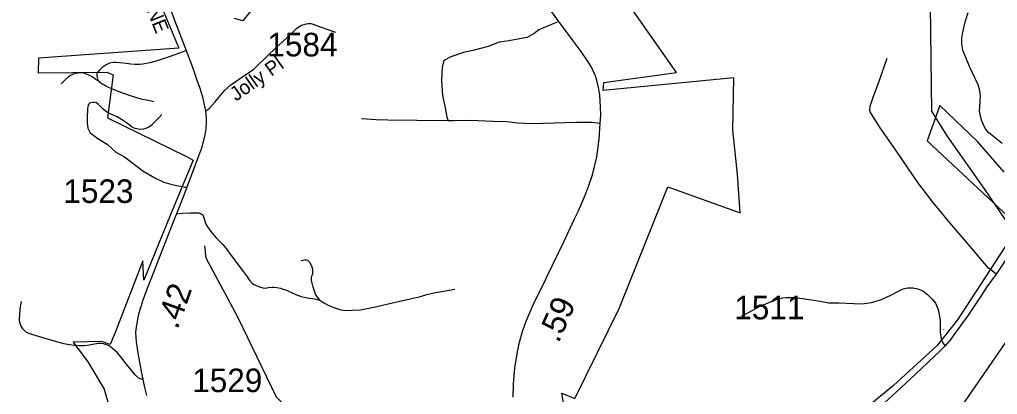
# Model space of a CAD drawing. Extents: x 1159738 to 1321356, y 736314 to 882035.
# Drawn here: x 1248352 to 1253540, y 807085 to 809072 of the extents above; entities that cross this region are included whole.
import ezdxf

# ---------------------------------------------------------------- set-up
doc = ezdxf.new("R2010")
doc.units = 0
for name, color, linetype in [('Exist Boundary Political City Limit New', 7, 'Continuous'), ('Exist Hydrographic Creek Single Shore', 7, 'Continuous'), ('Exist Road Non-System Type 51', 7, 'Continuous'), ('Exist Road Non-System Type 51 Label', 7, 'Continuous'), ('Exist Road Secondary Mileage Hundredths English Label', 7, 'Continuous'), ('Exist Road Secondary Type 51 Attributed', 7, 'Continuous'), ('Exist Road Secondary Type 51 Label', 7, 'Continuous'), ('Exist Road Secondary Type 51 Number Label', 7, 'Continuous'), ('Map Preparation Boundary City Limit Buffer Line', 7, 'Continuous')]:
    doc.layers.add(name, color=color, linetype=linetype)

msp = doc.modelspace()

# ---------------------------------------------------------------- linework, layer by layer
at = {"layer": 'Exist Boundary Political City Limit New'}
msp.add_line((1249197.6, 808919.4), (1248453.1, 808866.2), dxfattribs=at)
for points in [[(1249658.3, 809218.2), (1249537.3, 809065), (1249491.7, 809077.7)], [(1251791.6, 808184.6), (1252175.4, 808048), (1252161.2, 808252.9), (1252136.4, 808484.6), (1252142, 808763.4), (1251448.4, 808695.1), (1251451.2, 808737.8), (1251837.9, 808791.9), (1251553.6, 809195.9)], [(1249091.4, 809176.1), (1249197.6, 808919.4)], [(1248453.1, 808866.2), (1248450.3, 808789.3), (1248814.2, 808792.2), (1248848.3, 808777.9), (1248819, 808550), (1249234.9, 808348.3), (1249272.6, 808326.9)], [(1253575.4, 808262.6), (1253433.9, 808426), (1253234.8, 808615.9), (1253166.6, 808428.1), (1253651.6, 807975.9), (1253327.3, 807479.5), (1253220.7, 807344.3), (1252987.9, 807131.2), (1252791, 806969.6), (1252591.8, 806777.4), (1252491.1, 806710.5), (1251974.8, 806530), (1251359.7, 806340.6), (1251228.9, 807091.8), (1251297.1, 807063.3), (1251533.2, 807540.5), (1251791.6, 808184.6)], [(1249272.6, 808326.9), (1249151.3, 808033.2), (1249011.8, 807689.6), (1249006.2, 807792.9), (1248862.3, 807422.1), (1248832.5, 807349.6), (1248785.9, 807365.5), (1248636.1, 807361.5), (1248713.5, 807258.3), (1248801.5, 807112.9), (1248834.5, 806996.2), (1248777.6, 806684.8), (1248718.2, 806684.8), (1248630.2, 806517.4)]]:
    msp.add_lwpolyline(points, dxfattribs=at)
at = {"layer": 'Exist Hydrographic Creek Single Shore'}
for points in [[(1253813.1, 807673), (1253472.1, 808175.2), (1253272.9, 808454.9), (1253192.4, 808586.3), (1253182.7, 809285.2), (1253135.7, 809384.7), (1252663.7, 809847.2), (1252399.7, 809937.8), (1252292.6, 810015.4), (1252149.6, 810267.8), (1252054.7, 810814.5), (1252030.7, 810831.5), (1251945.7, 811076.1), (1251946.6, 811775.3), (1251916.7, 811910.4), (1251929.6, 812100.6), (1252033.7, 812239.7), (1252036.6, 812364.3), (1251989.7, 812499.9), (1251630.6, 813094.7), (1251599.6, 813187.2), (1251616.6, 813528.2), (1251654.6, 813701.5), (1251867.6, 814222.4)], [(1250162.8, 804934.9), (1250157.9, 805107.5), (1250151.7, 805249.4), (1250170.7, 806309.2), (1250134.7, 806520.1), (1250048.7, 806728.6), (1249715.7, 807070.1), (1249509.7, 807494.4), (1249342.7, 807806.3), (1249335.7, 807872.1)], [(1253768.8, 803532.2), (1253530.8, 803671.6), (1253426.8, 803847.6), (1253336.8, 803918.4), (1253092.8, 803841.2), (1252975.8, 803853.4), (1252868.7, 803895), (1252682.8, 804102.2), (1252627.8, 804244.5), (1252609.8, 804494.3), (1252541.8, 804804.3), (1252556.8, 805030.4), (1252706.8, 805385.2), (1252793.8, 805849.6), (1252991.8, 806377.4), (1253280.8, 806919.8), (1253652.8, 807460.6)]]:
    msp.add_lwpolyline(points, dxfattribs=at)
at = {"layer": 'Exist Road Non-System Type 51'}
msp.add_line((1253255.9, 807427.8), (1253255.9, 807428.4), dxfattribs=at)
for points in [[(1249338.7, 808585.9), (1249357.7, 808600.9), (1249387.5, 808633.7), (1249440.3, 808696.8), (1249470.5, 808723.1), (1249495, 808741.6), (1249526.7, 808762.4), (1249592.6, 808807.1), (1249604.3, 808817.7), (1249662.4, 808874), (1249715.1, 808925.5), (1249765.7, 808970.4), (1249820.7, 809023.5), (1249838.8, 809036), (1249848.6, 809041.6), (1249874.3, 809048.8), (1249885.2, 809051.1), (1249898, 809050.7), (1249910.1, 809046.9), (1249942.2, 809035.2), (1250027.3, 809004.3)], [(1251212.2, 809061.7), (1251174.7, 809045.1), (1251107.2, 809016.6), (1251081.7, 808998.6), (1251045.7, 808976), (1250937.6, 808958), (1250895.6, 808952), (1250838.6, 808929.5), (1250757.5, 808907), (1250706.5, 808897.9), (1250640.5, 808873.9), (1250603, 808854.4), (1250593.9, 808816.8), (1250590.9, 808747.8), (1250595.4, 808669.7), (1250607.5, 808612.6), (1250618, 808554), (1250625.7, 808534.1)], [(1249235.3, 808908), (1249206.4, 808895.6), (1249140.1, 808871.8), (1249086.4, 808855.3), (1249042.2, 808841.8), (1249006.2, 808835.4), (1248988, 808833.3), (1248963.5, 808833.3), (1248942.5, 808834.6), (1248902.5, 808840.9), (1248864, 808844.3), (1248848.2, 808843.8), (1248828.2, 808840.1), (1248811.9, 808831.9), (1248790.5, 808817), (1248776.5, 808802.7), (1248765, 808791.7), (1248762.3, 808783.3), (1248761.3, 808774.8), (1248762.9, 808765.6), (1248765, 808756.1), (1248767.6, 808750.3), (1248777.6, 808739.8), (1248793.7, 808729), (1248822.8, 808714.1), (1248839.4, 808706.5), (1248887, 808687.2), (1248955.4, 808664.1), (1248995.4, 808651.5), (1249035.3, 808643.6), (1249063.4, 808637.1)], [(1253533.3, 807722.5), (1253500.8, 807748.2), (1253493.2, 807753.1), (1253387, 807879.4), (1253289.8, 807992.6), (1253191.4, 808110.3), (1253117.5, 808208.3), (1253003.9, 808374.2), (1252913.6, 808502.6), (1252864.7, 808582.3), (1252862.7, 808594.7), (1252864.7, 808612.6), (1252881.3, 808661), (1252910.3, 808739.7), (1252954.3, 808867.5)], [(1248777.6, 808739.8), (1248755.9, 808754.3), (1248736.3, 808768.3), (1248722.7, 808775.7), (1248707.8, 808782.6), (1248692.5, 808787.7), (1248677.8, 808788.7), (1248660.6, 808788.2), (1248649.2, 808785.3), (1248637.5, 808782.3), (1248623, 808774.7), (1248610.5, 808766.3), (1248593.5, 808752.1), (1248572.4, 808730.7)], [(1248942.4, 808507.4), (1248919.2, 808523.6), (1248891.9, 808541.1), (1248869.3, 808555.7), (1248833.3, 808572.8), (1248822.6, 808577.5), (1248807.6, 808586.2), (1248793, 808598.9), (1248777.1, 808615.1), (1248767.2, 808625), (1248759.3, 808630.2), (1248750.2, 808632.5), (1248738.8, 808631.8), (1248730.4, 808630.6), (1248722.1, 808628.2), (1248717.4, 808621.9), (1248713.8, 808611.2), (1248712.6, 808597.3), (1248711.1, 808552.6), (1248709.9, 808524.8), (1248714.6, 808496.7), (1248717, 808489.2), (1248722.1, 808478.1), (1248727.3, 808470.6), (1248738, 808461.9), (1248767.2, 808442.1), (1248816.6, 808411.7), (1248861.8, 808369.4)], [(1248942.4, 808507.4), (1248958.2, 808497.9), (1248980.4, 808491.9), (1248994.2, 808490.7), (1249010.4, 808491.9), (1249023.9, 808495.9), (1249040.5, 808504.2), (1249055.5, 808514.9), (1249090.8, 808550.1), (1249106.6, 808569.1)], [(1251432.6, 808521.5), (1251388.3, 808526.2), (1251306.2, 808526.2), (1251188, 808521.9), (1251071.1, 808518.2), (1250993.9, 808523.1), (1250937.2, 808529.2), (1250864.3, 808531.7), (1250744.3, 808536), (1250655.5, 808534.1), (1250625.7, 808534.1), (1250459.9, 808537.2), (1250305, 808538.4), (1250244.5, 808540.2), (1250166.8, 808545.2)], [(1248861.8, 808369.4), (1248908.4, 808343.4), (1249005.8, 808269.2), (1249068.9, 808232.2), (1249116.9, 808210.2), (1249155.1, 808199.8), (1249184.4, 808192.3), (1249218.8, 808186), (1249229.1, 808184), (1249239.9, 808183.1)], [(1249184.9, 808042.1), (1249216.3, 808045.4), (1249259, 808047.4), (1249286.3, 808047.8), (1249303.3, 808046.6), (1249315.2, 808042.7), (1249323.5, 808037.1), (1249328.6, 808026), (1249332.6, 808009.8), (1249340.9, 807988), (1249355.2, 807961.9), (1249374.1, 807938.9), (1249394.7, 807915.5), (1249429, 807880.4), (1249447.9, 807858.8)], [(1249447.9, 807858.8), (1249480.4, 807814.5), (1249539.3, 807734.5), (1249555.9, 807713.7), (1249566.2, 807698.2), (1249573.7, 807687.1), (1249584.4, 807675.7), (1249595.4, 807668.1), (1249625.1, 807654.7), (1249642.1, 807650.3), (1249656.4, 807648.7), (1249670.2, 807650.7), (1249692.8, 807653.9), (1249701.1, 807653.9), (1249717.3, 807651.9), (1249736, 807647.6), (1249750.3, 807643.3), (1249772, 807635.8), (1249817.1, 807614.8), (1249845.2, 807603.3), (1249861.4, 807600.1), (1249887.6, 807595.4), (1249906.2, 807593), (1249917.2, 807590.6), (1249945.7, 807583.9)], [(1249945.7, 807583.9), (1249932.7, 807600.5), (1249922.4, 807616), (1249916, 807631.8), (1249909.3, 807652.4), (1249903.8, 807674.6), (1249901, 807690.4), (1249900.6, 807701.5), (1249903, 807712.6), (1249908.1, 807723.7), (1249908.1, 807734.8), (1249907.3, 807748.2), (1249901.8, 807764.9), (1249891.1, 807784.1), (1249880.5, 807795.2), (1249874.1, 807797.1), (1249863, 807797.1), (1249846.8, 807793.6)], [(1249945.7, 807583.9), (1249966.6, 807570), (1249993, 807556.5), (1250030.3, 807541.2), (1250056.7, 807533.8), (1250083, 807528.9), (1250119.1, 807530.7), (1250160.8, 807533.2), (1250230.6, 807547.9), (1250369, 807579.2), (1250479.8, 807604.3), (1250511.9, 807614.5), (1250559.1, 807625.6), (1250600.7, 807632.3), (1250661.4, 807642.7)], [(1252183.4, 807501.1), (1252223.4, 807521.5), (1252274.1, 807548.2), (1252335.4, 807575.8), (1252377.1, 807590.9), (1252402, 807596.2), (1252421.6, 807598), (1252460.7, 807598.9), (1252506, 807592.7), (1252599.3, 807578.4), (1252645.5, 807569.6), (1252698.8, 807570.4), (1252777.9, 807566), (1252822.3, 807564.2), (1252871.2, 807571.3), (1252920.1, 807585.6), (1252971.6, 807608.7), (1253015.6, 807631.6), (1253039.6, 807644), (1253062.7, 807650.2), (1253091.2, 807649.3), (1253116.9, 807644.9), (1253143.6, 807633.3), (1253168.5, 807613.8), (1253192.5, 807590.6), (1253211.1, 807569.3), (1253225.3, 807535.5), (1253231.6, 807508.8), (1253236.9, 807475), (1253236, 807420.8), (1253236.9, 807411), (1253239.6, 807394.1), (1253242.2, 807379), (1253248.4, 807360.3), (1253262.2, 807341.6)], [(1249006.4, 807166), (1248996.8, 807166), (1248982.6, 807170.5), (1248967, 807186.7), (1248917, 807246.5), (1248889, 807283.3), (1248869.4, 807306.8), (1248844.5, 807328.2), (1248827.4, 807342), (1248813.2, 807348.3), (1248796.5, 807353.2), (1248784.8, 807354.2), (1248771.5, 807354.2), (1248738.7, 807349.8), (1248720.5, 807345.9), (1248695.1, 807342.9), (1248668.1, 807342), (1248643.6, 807344.4), (1248617.1, 807346.9), (1248587.2, 807353.7), (1248492.4, 807379.2), (1248412.5, 807404.2), (1248388.5, 807413.5), (1248379.6, 807421.4), (1248369.8, 807431.7), (1248358.6, 807450.3), (1248353.3, 807465.8), (1248351.9, 807481.5), (1248353.3, 807505.1), (1248355.8, 807537.9), (1248361.7, 807577.4)]]:
    msp.add_lwpolyline(points, dxfattribs=at)
at = {"layer": 'Exist Road Secondary Type 51 Attributed'}
for points in [[(1249135.2, 809173.1), (1249174.6, 809068.6), (1249235.3, 808908), (1249268.7, 808819.6), (1249290.3, 808756.2), (1249307.8, 808707.2), (1249321.7, 808661.6), (1249333.5, 808612.1), (1249338.7, 808585.9), (1249341.8, 808553.4), (1249342.8, 808525.6), (1249340.2, 808491.8), (1249334.6, 808460.8), (1249326.8, 808422.7), (1249317.1, 808390.8), (1249301.6, 808348.2), (1249239.9, 808183.1), (1249221.9, 808135.7), (1249184.9, 808042.1), (1249169.4, 808003), (1249121.6, 807881.6), (1249088.7, 807799.7), (1249062, 807730.4), (1249044, 807686.6), (1249019.3, 807623.7), (1249005.4, 807583.5), (1248994.6, 807549.5), (1248983.3, 807510.8), (1248975, 807473.1), (1248970.4, 807440.1), (1248967.8, 807414.4), (1248968.8, 807386.5), (1248971.4, 807363), (1248975.5, 807328), (1248981.7, 807292.9), (1248990, 807247.1), (1248999.7, 807197.9), (1249006.4, 807166), (1249008.5, 807155.7), (1249015.2, 807120.6), (1249025, 807078.9)], [(1250971.3, 807070.5), (1250971.8, 807139.1), (1250980.2, 807225.6), (1250988, 807278), (1250995.9, 807319.4), (1251004.2, 807361.2), (1251021, 807418.8), (1251039.9, 807473.1), (1251060.8, 807522), (1251084.1, 807575.6), (1251134.4, 807676.3), (1251148.8, 807708.5), (1251179.6, 807770), (1251239.3, 807892.8), (1251295.1, 808011.1), (1251316.9, 808058.7), (1251353.3, 808140.3), (1251374.5, 808197.1), (1251391.8, 808248), (1251414.2, 808344.8), (1251427.6, 808437.4), (1251432.6, 808521.5), (1251435.4, 808565.7), (1251433.7, 808609.7), (1251429.8, 808670.6), (1251423.6, 808713.1), (1251408.5, 808767.3), (1251385.7, 808819.1), (1251365, 808853.3), (1251332, 808903), (1251284.6, 808966), (1251212.2, 809061.7), (1251153.8, 809140.2)], [(1253564.7, 808415.5), (1253494.4, 808472), (1253474.4, 808494.4), (1253454.8, 808538), (1253445.2, 808585.5), (1253448.1, 808637.4), (1253449.8, 808669.6), (1253446.8, 808693.9), (1253438.5, 808725.1), (1253392.1, 808823.4), (1253356.2, 808909), (1253350.8, 808941.8), (1253351.8, 808974.8), (1253355.9, 809003.4), (1253368.7, 809059.8), (1253385, 809109.7)], [(1253603.5, 807828), (1253533.3, 807722.5), (1253484.1, 807654.2), (1253448.1, 807599.5), (1253384.5, 807505.3), (1253342.7, 807446.1), (1253309, 807399.9), (1253286.8, 807370.4), (1253262.2, 807341.6), (1253233.4, 807311.5), (1253176.7, 807259.1), (1253132.5, 807216.7), (1253026.8, 807119.4), (1252919.1, 807020.7)]]:
    msp.add_lwpolyline(points, dxfattribs=at)
at = {"layer": 'Map Preparation Boundary City Limit Buffer Line'}
msp.add_line((1249197.6, 808919.4), (1248453.1, 808866.2), dxfattribs=at)
for points in [[(1249658.3, 809218.2), (1249537.3, 809065), (1249491.7, 809077.7)], [(1251791.6, 808184.6), (1252175.4, 808048), (1252161.2, 808252.9), (1252136.4, 808484.6), (1252142, 808763.4), (1251448.4, 808695.1), (1251451.2, 808737.8), (1251837.9, 808791.9), (1251553.6, 809195.9)], [(1249091.4, 809176.1), (1249197.6, 808919.4)], [(1248453.1, 808866.2), (1248450.3, 808789.3), (1248814.2, 808792.2), (1248848.3, 808777.9), (1248819, 808550), (1249234.9, 808348.3), (1249272.6, 808326.9)], [(1253575.4, 808262.6), (1253433.9, 808426), (1253234.8, 808615.9), (1253166.6, 808428.1), (1253651.6, 807975.9), (1253327.3, 807479.5), (1253220.7, 807344.3), (1252987.9, 807131.2), (1252791, 806969.6), (1252591.8, 806777.4), (1252491.1, 806710.5), (1251974.8, 806530), (1251359.7, 806340.6), (1251228.9, 807091.8), (1251297.1, 807063.3), (1251533.2, 807540.5), (1251791.6, 808184.6)], [(1249272.6, 808326.9), (1249151.3, 808033.2), (1249011.8, 807689.6), (1249006.2, 807792.9), (1248862.3, 807422.1), (1248832.5, 807349.6), (1248785.9, 807365.5), (1248636.1, 807361.5), (1248713.5, 807258.3), (1248801.5, 807112.9), (1248834.5, 806996.2), (1248777.6, 806684.8), (1248718.2, 806684.8), (1248630.2, 806517.4)]]:
    msp.add_lwpolyline(points, dxfattribs=at)

# ---------------------------------------------------------------- texts
at = {"layer": 'Exist Road Non-System Type 51 Label'}
msp.add_text('Jolly Pl', height=75, rotation=35.1584, dxfattribs=at).set_placement((1249500.5, 808636))
at = {"layer": 'Exist Road Secondary Mileage Hundredths English Label'}
for s, rotation, p in [('.42', 70.1808, (1249190.1, 807425.1)), ('.59', 66.0479, (1251210.9, 807352.9))]:
    msp.add_text(s, height=125, rotation=rotation, dxfattribs=at).set_placement(p)
at = {"layer": 'Exist Road Secondary Type 51 Label'}
msp.add_text('Nuway Cir NE', height=75, rotation=291.8358, dxfattribs=at).set_placement((1248842.6, 809576.5))
at = {"layer": 'Exist Road Secondary Type 51 Number Label'}
for s, p in [('1584', (1249666.8, 808876.4)), ('1523', (1248584.4, 808099.6)), ('1511', (1252143.9, 807482.5)), ('1529', (1249268, 807096.9))]:
    msp.add_text(s, height=125, dxfattribs=at).set_placement(p)

doc.saveas('drawing.dxf')
